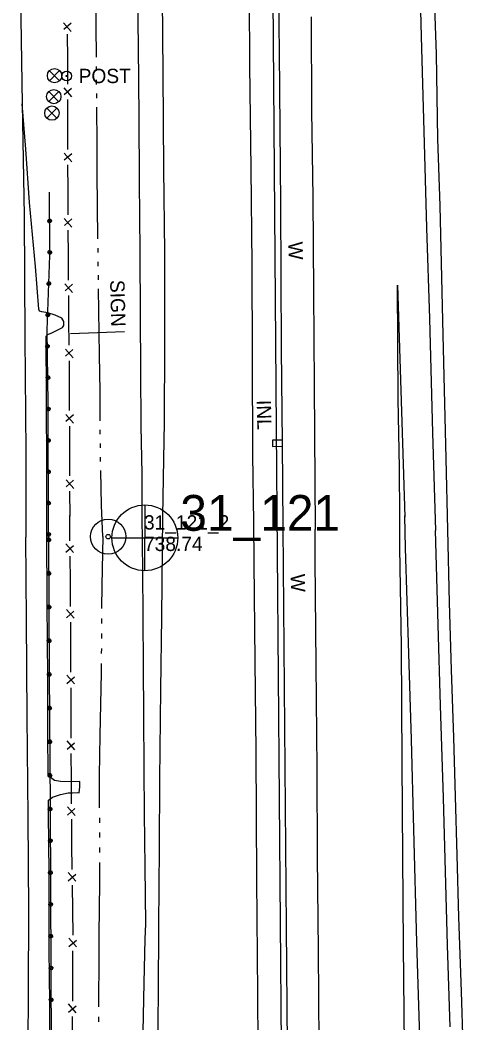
# Model space of a CAD drawing. Extents: x 589250 to 1188077, y 162953 to 363065.
# Drawn here: x 594152.7 to 594338.2, y 167027.2 to 167447.5 of the extents above; entities that cross this region are included whole.
import ezdxf

# ---------------------------------------------------------------- set-up
doc = ezdxf.new("R2010")
doc.units = 0
for name, color, linetype in [('E_BMGRD_P', 7, 'Continuous'), ('E_DRN', 7, 'Continuous'), ('E_DRN_Pipe', 7, 'Continuous'), ('E_DRN_SS_UG', 7, 'Continuous'), ('E_DRN_Text', 7, 'Continuous'), ('E_FEN_P', 7, 'Continuous'), ('E_MAP_PassPoints', 7, 'Continuous'), ('E_MAP_PhotoCenter', 7, 'Continuous'), ('E_MISCPROP', 7, 'Continuous'), ('E_RDWY', 7, 'Continuous'), ('E_RDWY_Gravel', 7, 'Continuous'), ('E_SGN', 7, 'Continuous'), ('E_SGN_Text', 7, 'Continuous'), ('E_SIG', 7, 'Continuous'), ('E_WAL', 7, 'Continuous'), ('E_WAL_Text', 7, 'Continuous'), ('E_WTR_FlowLine', 7, 'Continuous')]:
    doc.layers.add(name, color=color, linetype=linetype)

msp = doc.modelspace()

# ---------------------------------------------------------------- linework, layer by layer
at = {"layer": 'E_BMGRD_P'}
for p, q in [((594165.16, 167348.79), (594165.07, 167375.32)), ((594164.09, 167317.52), (594165.16, 167348.79)), ((594164.55, 167286.8), (594164.09, 167317.52)), ((594164.68, 167230.84), (594164.55, 167286.8)), ((594164.68, 167230.84), (594164.93, 167174.19)), ((594164.93, 167174.19), (594165.29, 167117.94)), ((594165.29, 167117.94), (594165.66, 167049.22)), ((594165.66, 167049.22), (594165.95, 166980.25))]:
    msp.add_line(p, q, dxfattribs=at)
for centre, major_axis, ratio in [((594165.11, 167363.28), (0.044, 0.764), 0.996618), ((594165.11, 167363.28), (0.022, 0.385), 0.996618), ((594165.16, 167350.14), (0.044, 0.764), 0.996618), ((594165.16, 167350.14), (0.022, 0.385), 0.996618), ((594164.76, 167337.01), (0.033, -0.764), 0.996614), ((594164.76, 167337.01), (0.017, -0.385), 0.996614), ((594164.31, 167323.88), (0.033, -0.764), 0.996614), ((594164.31, 167323.88), (0.017, -0.385), 0.996614), ((594164.19, 167310.75), (0.082, -0.761), 0.996603), ((594164.19, 167310.75), (0.041, -0.383), 0.996603), ((594164.39, 167297.62), (0.082, -0.761), 0.996603), ((594164.39, 167297.62), (0.041, -0.383), 0.996603), ((594164.55, 167284.48), (0.049, 0.764), 0.996616), ((594164.55, 167284.48), (0.024, 0.385), 0.996616), ((594164.59, 167271.34), (0.049, 0.764), 0.996616), ((594164.59, 167271.34), (0.024, 0.385), 0.996616), ((594164.62, 167258.21), (0.049, 0.764), 0.996616), ((594164.62, 167258.21), (0.024, 0.385), 0.996616), ((594164.65, 167245.07), (0.049, 0.764), 0.996616), ((594164.65, 167245.07), (0.024, 0.385), 0.996616), ((594164.68, 167231.94), (0.049, 0.764), 0.996616), ((594164.69, 167229.66), (-0.005, 0.822), 0.967562), ((594164.68, 167231.94), (0.024, 0.385), 0.996616), ((594164.69, 167229.66), (-0.003, 0.414), 0.967562), ((594164.75, 167215.55), (-0.005, 0.822), 0.967562), ((594164.75, 167215.55), (-0.003, 0.414), 0.967562), ((594164.81, 167201.44), (-0.005, 0.822), 0.967562), ((594164.81, 167201.44), (-0.003, 0.414), 0.967562), ((594164.87, 167187.33), (-0.005, 0.822), 0.967562), ((594164.87, 167187.33), (-0.003, 0.414), 0.967562), ((594164.93, 167173.21), (-0.005, 0.822), 0.967562), ((594164.93, 167173.21), (-0.003, 0.414), 0.967562), ((594165.03, 167159.1), (-0.005, 0.822), 0.967562), ((594165.03, 167159.1), (-0.003, 0.414), 0.967562), ((594165.12, 167144.99), (-0.005, 0.822), 0.967562), ((594165.12, 167144.99), (-0.003, 0.414), 0.967562), ((594165.21, 167130.88), (-0.005, 0.822), 0.967562), ((594165.21, 167130.88), (-0.003, 0.414), 0.967562), ((594165.3, 167116.83), (0.11, 0.768), 0.999074), ((594165.3, 167116.83), (0.056, 0.387), 0.999074), ((594165.37, 167103.51), (0.11, 0.768), 0.999074), ((594165.37, 167103.51), (0.056, 0.387), 0.999074), ((594165.44, 167090.18), (0.11, 0.768), 0.999074), ((594165.44, 167090.18), (0.056, 0.387), 0.999074), ((594165.51, 167076.86), (0.11, 0.768), 0.999074), ((594165.51, 167076.86), (0.056, 0.387), 0.999074), ((594165.58, 167063.53), (0.11, 0.768), 0.999074), ((594165.58, 167063.53), (0.056, 0.387), 0.999074), ((594165.65, 167050.2), (0.11, 0.768), 0.999074), ((594165.65, 167050.2), (0.056, 0.387), 0.999074), ((594165.71, 167036.88), (0.023, 0.776), 0.999093), ((594165.71, 167036.88), (0.012, 0.391), 0.999093)]:
    msp.add_ellipse(centre, major_axis=major_axis, ratio=ratio, dxfattribs=at)
at = {"layer": 'E_DRN'}
for p, q in [((594262.55, 167271.38), (594258.45, 167271.35)), ((594258.45, 167271.35), (594258.47, 167268.79)), ((594262.57, 167268.83), (594262.55, 167271.38)), ((594258.47, 167268.79), (594262.57, 167268.83))]:
    msp.add_line(p, q, dxfattribs=at)
at = {"layer": 'E_DRN_Pipe'}
msp.add_line((594260.11, 167276.14), (594257.79, 167574.67), dxfattribs=at)
at = {"layer": 'E_DRN_SS_UG'}
msp.add_line((594264.82, 166671.75), (594260.11, 167275.98), dxfattribs=at)
at = {"layer": 'E_FEN_P'}
for p, q in [((594170.94, 167446.36), (594174.14, 167442.75)), ((594174.11, 167446.22), (594171.03, 167443.46)), ((594172.44, 167441.51), (594172.52, 167431.07)), ((594172.52, 167431.07), (594172.57, 167423.95)), ((594172.57, 167423.95), (594172.57, 167420.62)), ((594171.11, 167419.01), (594174.29, 167415.37)), ((594174.28, 167418.85), (594171.19, 167416.1)), ((594172.59, 167414.15), (594172.61, 167403.7)), ((594172.61, 167403.7), (594172.63, 167393.25)), ((594171.17, 167391.64), (594174.35, 167388.01)), ((594174.34, 167391.48), (594171.24, 167388.74)), ((594172.64, 167386.79), (594172.67, 167376.34)), ((594172.67, 167376.34), (594172.69, 167365.89)), ((594171.23, 167364.28), (594174.4, 167360.65)), ((594174.4, 167364.12), (594171.3, 167361.37)), ((594172.72, 167359.42), (594172.81, 167348.97)), ((594172.81, 167348.97), (594172.91, 167338.53)), ((594171.46, 167336.91), (594174.66, 167333.3)), ((594174.63, 167336.77), (594171.55, 167334)), ((594172.96, 167332.06), (594173.06, 167321.61)), ((594173.06, 167321.61), (594173.15, 167311.16)), ((594171.7, 167309.54), (594174.9, 167305.93)), ((594174.87, 167309.41), (594171.79, 167306.64)), ((594173.21, 167304.7), (594173.27, 167297.72)), ((594173.27, 167297.72), (594173.29, 167294.25)), ((594173.29, 167294.25), (594173.33, 167283.8)), ((594171.87, 167282.19), (594175.06, 167278.56)), ((594175.04, 167282.03), (594171.95, 167279.28)), ((594173.36, 167277.33), (594173.4, 167266.89)), ((594173.4, 167266.89), (594173.44, 167256.44)), ((594171.98, 167254.82), (594175.17, 167251.2)), ((594175.15, 167254.67), (594172.06, 167251.92)), ((594173.47, 167249.97), (594173.51, 167239.52)), ((594173.61, 167229.26), (594173.51, 167239.78)), ((594175.13, 167224.38), (594171.9, 167228.01)), ((594171.94, 167224.51), (594175.04, 167227.3)), ((594173.77, 167212.22), (594173.67, 167222.74)), ((594173.88, 167201.7), (594173.77, 167212.22)), ((594175.4, 167196.82), (594172.17, 167200.45)), ((594172.2, 167196.95), (594175.3, 167199.74)), ((594173.98, 167191.58), (594173.94, 167195.18)), ((594174, 167184.66), (594173.98, 167191.58)), ((594174.04, 167174.13), (594174, 167184.66)), ((594175.53, 167169.24), (594172.33, 167172.9)), ((594172.34, 167169.4), (594175.45, 167172.17)), ((594174.1, 167157.1), (594174.06, 167167.62)), ((594174.14, 167146.57), (594174.1, 167157.1)), ((594175.63, 167141.68), (594172.43, 167145.34)), ((594172.44, 167141.84), (594175.55, 167144.61)), ((594174.2, 167129.53), (594174.16, 167140.06)), ((594174.23, 167121.45), (594174.2, 167129.53)), ((594174.26, 167119.01), (594174.23, 167121.45)), ((594175.79, 167114.13), (594172.56, 167117.76)), ((594172.6, 167114.26), (594175.69, 167117.06)), ((594174.46, 167101.97), (594174.33, 167112.5)), ((594174.58, 167091.45), (594174.46, 167101.97)), ((594176.11, 167086.57), (594172.88, 167090.2)), ((594172.92, 167086.7), (594176.01, 167089.5)), ((594174.78, 167074.41), (594174.65, 167084.94)), ((594174.9, 167063.89), (594174.78, 167074.41)), ((594173.16, 167059.17), (594176.3, 167061.91)), ((594176.35, 167058.99), (594173.18, 167062.67)), ((594174.81, 167046.85), (594174.87, 167057.37)), ((594174.76, 167036.33), (594174.81, 167046.85)), ((594173.01, 167031.61), (594176.15, 167034.35)), ((594176.21, 167031.42), (594173.03, 167035.11)), ((594174.67, 167019.29), (594174.72, 167029.81))]:
    msp.add_line(p, q, dxfattribs=at)
at = {"layer": 'E_MAP_PassPoints'}
for radius in [7.38, 7.38, 0.945, 0.945]:
    msp.add_circle((594189.61, 167230.97), radius, dxfattribs=at)
at = {"layer": 'E_MAP_PhotoCenter'}
for p, q in [((594204.9, 167244.26), (594204.83, 167216.85)), ((594204.9, 167244.26), (594204.83, 167216.85)), ((594191.21, 167230.45), (594218.67, 167230.44)), ((594191.21, 167230.45), (594218.67, 167230.44))]:
    msp.add_line(p, q, dxfattribs=at)
msp.add_circle((594204.95, 167230.46), 13.78, dxfattribs=at)
msp.add_circle((594204.95, 167230.46), 13.78, dxfattribs=at)
at = {"layer": 'E_MISCPROP'}
for radius in [2, 0.25]:
    msp.add_circle((594172.24, 167424.05), radius, dxfattribs=at)
at = {"layer": 'E_RDWY'}
for p, q in [((594319.65, 167477.03), (594320.71, 167440.56)), ((594152.72, 167475.15), (594153.55, 167412.32)), ((594248.88, 167428.46), (594248.74, 167468.42)), ((594212.63, 167425.26), (594212.37, 167461.94)), ((594274.59, 167448.77), (594274.72, 167409.47)), ((594320.71, 167440.56), (594321.84, 167400.96)), ((594249.5, 167385.1), (594248.88, 167428.46)), ((594212.91, 167385.1), (594212.63, 167425.26)), ((594153.55, 167412.32), (594154.37, 167365.58)), ((594274.72, 167409.47), (594275.31, 167373.06)), ((594321.84, 167400.96), (594322.87, 167360.35)), ((594213.27, 167350.15), (594212.91, 167385.1)), ((594249.84, 167345.14), (594249.5, 167385.1)), ((594275.31, 167373.06), (594275.57, 167333.58)), ((594154.37, 167365.58), (594154.78, 167314.33)), ((594322.87, 167360.35), (594324.1, 167322.42)), ((594213.37, 167311.66), (594213.27, 167350.15)), ((594250.02, 167306.45), (594249.84, 167345.14)), ((594310.8, 167336.35), (594313.8, 167239.32)), ((594311.05, 167288.57), (594310.8, 167336.35)), ((594275.57, 167333.58), (594275.83, 167294.49)), ((594324.1, 167322.42), (594325.43, 167274.53)), ((594154.78, 167314.33), (594155.17, 167266.48)), ((594213.21, 167278.84), (594213.37, 167311.66)), ((594250.25, 167265.22), (594250.02, 167306.45)), ((594275.83, 167294.49), (594276.27, 167234.03)), ((594311.53, 167259.78), (594311.05, 167288.57)), ((594212.91, 167263.4), (594213.21, 167278.84)), ((594325.43, 167274.53), (594326.66, 167233.56)), ((594155.17, 167266.48), (594155.16, 167230.69)), ((594212.5, 167239.54), (594212.91, 167263.4)), ((594250.56, 167237.11), (594250.25, 167265.22)), ((594311.8, 167239.42), (594311.53, 167259.78)), ((594212.04, 167197.35), (594212.5, 167239.54)), ((594311.8, 167226.34), (594311.8, 167239.42)), ((594314.14, 167226.17), (594313.79, 167239.71)), ((594250.72, 167220.15), (594250.56, 167237.11)), ((594276.33, 167221.3), (594276.27, 167234.03)), ((594327.75, 167193.96), (594326.66, 167233.56)), ((594155.41, 167196.17), (594155.16, 167230.69)), ((594312.39, 167185.12), (594311.8, 167226.34)), ((594315.53, 167181.96), (594314.14, 167226.17)), ((594276.72, 167177.25), (594276.33, 167221.3)), ((594251.18, 167178.79), (594250.72, 167220.15)), ((594155.72, 167155.41), (594155.41, 167196.17)), ((594211.6, 167166.97), (594212.04, 167197.35)), ((594328.79, 167160.19), (594327.75, 167193.96)), ((594312.67, 167136.38), (594312.39, 167185.12)), ((594251.56, 167140.99), (594251.18, 167178.79)), ((594316.62, 167145.97), (594315.53, 167181.96)), ((594277.09, 167133.68), (594276.72, 167177.25)), ((594211.31, 167129.15), (594211.6, 167166.97)), ((594330, 167121.46), (594328.79, 167160.19)), ((594156.13, 167113.58), (594155.72, 167155.41)), ((594317.61, 167108.17), (594316.62, 167145.97)), ((594251.89, 167087.16), (594251.56, 167140.99)), ((594313.03, 167096.9), (594312.67, 167136.38)), ((594277.32, 167096.81), (594277.09, 167133.68)), ((594211.11, 167100.38), (594211.31, 167129.15)), ((594330.85, 167090.57), (594330, 167121.46)), ((594156.41, 167074.09), (594156.13, 167113.58)), ((594318.86, 167061), (594317.61, 167108.17)), ((594210.84, 167068.06), (594211.11, 167100.38)), ((594277.61, 167057.46), (594277.32, 167096.81)), ((594313.27, 167059.62), (594313.03, 167096.9)), ((594331.69, 167059.81), (594330.85, 167090.57)), ((594252.28, 167039.36), (594251.89, 167087.16)), ((594156.24, 167040.43), (594156.41, 167074.09)), ((594210.7, 167039.43), (594210.84, 167068.06)), ((594320.09, 167021.19), (594318.86, 167061)), ((594278.02, 167018.37), (594277.61, 167057.46)), ((594313.69, 167016.72), (594313.27, 167059.62)), ((594332.74, 167025.5), (594331.69, 167059.81)), ((594156.05, 167004.62), (594156.24, 167040.43)), ((594210.28, 167008.11), (594210.7, 167039.43)), ((594252.5, 166986.73), (594252.28, 167039.36))]:
    msp.add_line(p, q, dxfattribs=at)
at = {"layer": 'E_RDWY_Gravel'}
for p, q in [((594325.47, 167477.84), (594326.99, 167433.17)), ((594202.29, 167436.38), (594201.91, 167463.91)), ((594202.52, 167406.98), (594202.29, 167436.38)), ((594326.99, 167433.17), (594327.56, 167397.7)), ((594155.13, 167393.44), (594153.55, 167412.32)), ((594202.75, 167379.92), (594202.52, 167406.98)), ((594327.56, 167397.7), (594328.42, 167369.65)), ((594156.66, 167370.96), (594155.13, 167393.44)), ((594203.05, 167350.32), (594202.75, 167379.92)), ((594159.23, 167344.22), (594156.66, 167370.96)), ((594328.42, 167369.65), (594329.77, 167315.61)), ((594203.08, 167323.66), (594203.05, 167350.32)), ((594160.52, 167326.27), (594159.23, 167344.22)), ((594160.88, 167325.48), (594160.52, 167326.27)), ((594161.89, 167325.16), (594160.88, 167325.48)), ((594164.37, 167324.82), (594161.89, 167325.16)), ((594167.4, 167323.76), (594164.37, 167324.82)), ((594170.17, 167322.55), (594167.4, 167323.76)), ((594171.07, 167321.1), (594170.17, 167322.55)), ((594203.22, 167300.6), (594203.08, 167323.66)), ((594165.97, 167316.44), (594168.21, 167317.56)), ((594168.21, 167317.56), (594170.53, 167318.69)), ((594170.53, 167318.69), (594171.04, 167319.43)), ((594171.04, 167319.43), (594171.07, 167321.1)), ((594163.66, 167314.98), (594164.38, 167315.67)), ((594163.8, 167289.52), (594163.66, 167314.98)), ((594164.38, 167315.67), (594165.97, 167316.44)), ((594329.77, 167315.61), (594330.99, 167263.78)), ((594203.37, 167277.35), (594203.22, 167300.6)), ((594163.86, 167258.25), (594163.8, 167289.52)), ((594203.78, 167257.11), (594203.37, 167277.35)), ((594330.99, 167263.78), (594331.63, 167233.84)), ((594163.96, 167233.17), (594163.86, 167258.25)), ((594203.91, 167239.96), (594203.78, 167257.11)), ((594204.06, 167216.49), (594203.91, 167239.96)), ((594164.13, 167202.8), (594163.96, 167233.17)), ((594331.63, 167233.84), (594332.34, 167203.35)), ((594204.26, 167197.46), (594204.06, 167216.49)), ((594164.37, 167172.1), (594164.13, 167202.8)), ((594332.34, 167203.35), (594333.26, 167175.2)), ((594204.43, 167176.61), (594204.26, 167197.46)), ((594204.52, 167156.29), (594204.43, 167176.61)), ((594333.26, 167175.2), (594334.18, 167146.86)), ((594164.39, 167148.7), (594164.37, 167172.1)), ((594204.72, 167133.7), (594204.52, 167156.29)), ((594164.49, 167131.13), (594164.39, 167148.7)), ((594334.18, 167146.86), (594334.84, 167122)), ((594204.77, 167115), (594204.72, 167133.7)), ((594165.45, 167130.08), (594164.49, 167131.13)), ((594167.09, 167128.77), (594165.45, 167130.08)), ((594169.64, 167128.36), (594167.09, 167128.77)), ((594173.93, 167128.25), (594169.64, 167128.36)), ((594177.69, 167128.33), (594173.93, 167128.25)), ((594177.73, 167126.11), (594177.69, 167128.33)), ((594177.52, 167123.63), (594177.73, 167126.11)), ((594164.63, 167114.84), (594164.64, 167120.54)), ((594164.64, 167120.54), (594166.29, 167121.72)), ((594166.29, 167121.72), (594169.62, 167122.93)), ((594169.62, 167122.93), (594172.89, 167123.6)), ((594172.89, 167123.6), (594174.63, 167123.64)), ((594174.63, 167123.64), (594176.71, 167123.68)), ((594176.71, 167123.68), (594177.52, 167123.63)), ((594334.84, 167122), (594335.62, 167097.41)), ((594164.88, 167090.04), (594164.63, 167114.84)), ((594205.04, 167092.61), (594204.77, 167115)), ((594335.62, 167097.41), (594336.29, 167071.54)), ((594205.34, 167068.68), (594205.04, 167092.61)), ((594164.94, 167057.93), (594164.88, 167090.04)), ((594336.29, 167071.54), (594337.41, 167040.39)), ((594205.07, 167062.3), (594205.34, 167068.68)), ((594204.71, 167043.92), (594205.07, 167062.3)), ((594165.14, 167035.54), (594164.94, 167057.93)), ((594204.27, 167023.46), (594204.71, 167043.92)), ((594337.41, 167040.39), (594338.15, 167017.74)), ((594165.18, 167007.71), (594165.14, 167035.54))]:
    msp.add_line(p, q, dxfattribs=at)
at = {"layer": 'E_SGN'}
msp.add_line((594196.41, 167316.78), (594173.78, 167315.98), dxfattribs=at)
at = {"layer": 'E_SIG'}
for points in [[(594169.21, 167426.3), (594165.01, 167422.06)], [(594165.01, 167426.25), (594169.24, 167422.02)], [(594168.89, 167417.53), (594164.7, 167413.29)], [(594164.7, 167417.48), (594168.93, 167413.25)], [(594168.12, 167410.6), (594163.93, 167406.37)], [(594163.93, 167410.56), (594168.16, 167406.33)]]:
    msp.add_lwpolyline(points, dxfattribs=at)
for centre in [(594167.15, 167424.17), (594166.84, 167415.4), (594166.06, 167408.48)]:
    msp.add_circle(centre, 3, dxfattribs=at)
at = {"layer": 'E_WAL'}
for p, q in [((594261.37, 167433.96), (594260.65, 167495.56)), ((594261.86, 167370.48), (594261.37, 167433.96)), ((594262.23, 167309.6), (594261.86, 167370.48)), ((594262.55, 167270.31), (594262.23, 167309.6)), ((594262.89, 167234.97), (594262.55, 167270.31)), ((594264.31, 167067.3), (594262.89, 167234.97)), ((594264.99, 166970.5), (594264.31, 167067.3))]:
    msp.add_line(p, q, dxfattribs=at)
at = {"layer": 'E_WTR_FlowLine'}
for p, q in [((594184.65, 167444.91), (594184.47, 167459.49)), ((594184.72, 167431.89), (594184.65, 167444.91)), ((594184.76, 167426.18), (594184.75, 167428.08)), ((594184.79, 167420.47), (594184.78, 167422.37)), ((594184.83, 167414.75), (594184.81, 167416.66)), ((594184.94, 167395.66), (594184.85, 167410.95)), ((594185.06, 167383.34), (594184.94, 167395.66)), ((594185.33, 167355.73), (594185.06, 167383.34)), ((594185.38, 167350.02), (594185.37, 167351.93)), ((594185.45, 167344.31), (594185.43, 167346.21)), ((594185.53, 167338.6), (594185.51, 167340.5)), ((594185.97, 167307.19), (594185.59, 167334.79)), ((594186.19, 167291.77), (594185.97, 167307.19)), ((594186.27, 167279.58), (594186.19, 167291.77)), ((594186.32, 167273.87), (594186.3, 167275.78)), ((594186.36, 167268.16), (594186.34, 167270.06)), ((594186.46, 167262.45), (594186.42, 167264.35)), ((594186.84, 167244.06), (594186.54, 167258.64)), ((594187.43, 167231.05), (594186.84, 167244.06)), ((594187.43, 167231.05), (594186.92, 167210.52)), ((594186.92, 167210.52), (594186.86, 167200.8)), ((594186.83, 167196.63), (594186.82, 167194.54)), ((594186.79, 167190.37), (594186.78, 167188.28)), ((594186.75, 167184.11), (594186.74, 167182.03)), ((594186.71, 167177.85), (594186.68, 167173.84)), ((594186.68, 167173.84), (594186.16, 167147.6)), ((594186.16, 167147.6), (594185.83, 167130.91)), ((594185.83, 167130.91), (594185.89, 167117.35)), ((594185.91, 167113.18), (594185.92, 167111.09)), ((594185.94, 167106.92), (594185.95, 167104.84)), ((594185.97, 167100.66), (594185.98, 167098.58)), ((594186, 167094.4), (594186.03, 167086)), ((594186.03, 167086), (594185.76, 167064.15)), ((594185.76, 167064.15), (594185.66, 167055.76)), ((594185.66, 167055.76), (594185.54, 167033.9)), ((594185.52, 167029.73), (594185.5, 167027.64))]:
    msp.add_line(p, q, dxfattribs=at)

# ---------------------------------------------------------------- texts
at = {"layer": 'E_DRN_Text'}
msp.add_text('INL', height=6, rotation=271.3512, dxfattribs=at).set_placement((594251.78, 167288.19))
at = {"layer": 'E_MAP_PassPoints'}
for s, p in [('31_121_2', (594204.61, 167233.95)), ('31_121_2', (594204.61, 167233.95)), ('738.74', (594204.61, 167224.95)), ('738.74', (594204.61, 167224.95))]:
    msp.add_text(s, height=6, dxfattribs=at).set_placement(p)
at = {"layer": 'E_MAP_PhotoCenter'}
msp.add_text('31_121', height=15, dxfattribs=at).set_placement((594219.8, 167233.43))
msp.add_text('31_121', height=15, dxfattribs=at).set_placement((594219.8, 167233.43))
at = {"layer": 'E_MISCPROP'}
msp.add_text('POST', height=6, dxfattribs=at).set_placement((594177.24, 167421.05))
at = {"layer": 'E_SGN_Text'}
msp.add_text('SIGN', height=6, rotation=271.3512, dxfattribs=at).set_placement((594190.43, 167338.5))
at = {"layer": 'E_WAL_Text'}
for rotation, p in [(271.3512, (594265.05, 167354.54)), (271.1948, (594265.99, 167215.3))]:
    msp.add_text('W', height=6, rotation=rotation, dxfattribs=at).set_placement(p)

doc.saveas('drawing.dxf')
